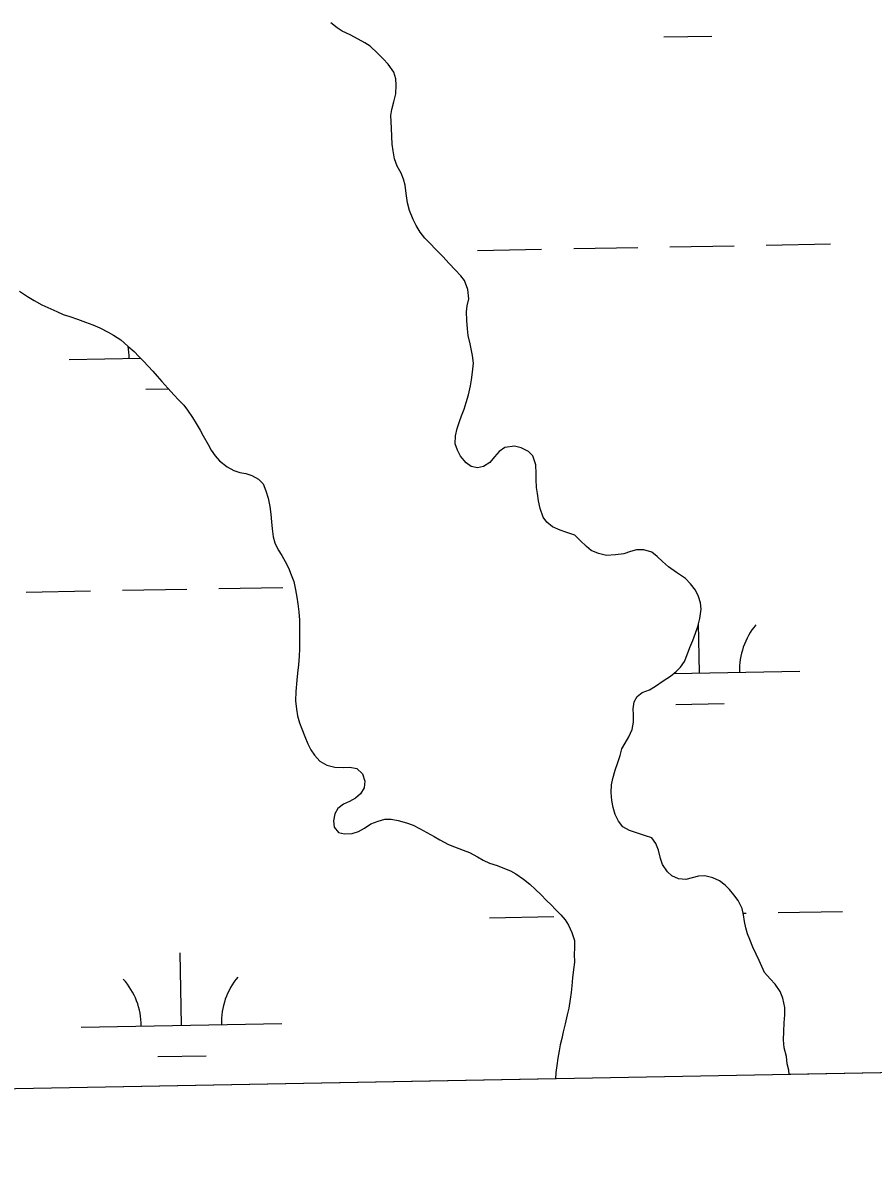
# Model space of a CAD drawing. Extents: x 3925854 to 3964121, y 224593 to 250589.
# Drawn here: x 3932401 to 3932825, y 230028 to 230600 of the extents above; entities that cross this region are included whole.
import ezdxf

# ---------------------------------------------------------------- set-up
doc = ezdxf.new("R2010")
doc.units = 0
doc.layers.add('V-GRID-FRAM', color=7, linetype='Continuous')
doc.layers.add('V-WETL-SWMP', color=7, linetype='Continuous')

msp = doc.modelspace()

# ---------------------------------------------------------------- linework, layer by layer
at = {"layer": 'V-GRID-FRAM'}
msp.add_lwpolyline([(3929791.517, 248207.597), (3961703.892, 248787.859), (3962042.387, 230608.264), (3930114.146, 230027.713), (3929791.517, 248207.597)], dxfattribs=at)
at = {"layer": 'V-WETL-SWMP'}
for p, q in [((3932557.868, 230597.996), (3932554.737, 230600.351)), ((3932560.477, 230596.339), (3932557.868, 230597.996)), ((3932564.479, 230594.418), (3932560.477, 230596.339)), ((3932568.394, 230592.324), (3932564.479, 230594.418)), ((3932571.7, 230590.404), (3932568.394, 230592.324)), ((3932574.31, 230588.746), (3932571.7, 230590.404)), ((3932720.779, 230593.389), (3932744.775, 230593.826)), ((3932578.049, 230585.259), (3932574.31, 230588.746)), ((3932580.918, 230582.469), (3932578.049, 230585.259)), ((3932583.352, 230579.767), (3932580.918, 230582.469)), ((3932586.22, 230575.759), (3932583.352, 230579.767)), ((3932587.086, 230572.449), (3932586.22, 230575.759)), ((3932587.343, 230569.402), (3932587.086, 230572.449)), ((3932587.163, 230564.962), (3932587.343, 230569.402)), ((3932586.2, 230561.046), (3932587.163, 230564.962)), ((3932584.624, 230554.17), (3932585.151, 230557.304)), ((3932585.151, 230557.304), (3932586.2, 230561.046)), ((3932584.794, 230551.123), (3932584.624, 230554.17)), ((3932584.964, 230547.901), (3932584.794, 230551.123)), ((3932585.133, 230543.722), (3932584.964, 230547.901)), ((3932585.389, 230539.891), (3932585.133, 230543.722)), ((3932585.82, 230536.67), (3932585.389, 230539.891)), ((3932586.511, 230532.664), (3932585.82, 230536.67)), ((3932587.899, 230528.919), (3932586.511, 230532.664)), ((3932589.81, 230525.434), (3932587.899, 230528.919)), ((3932591.025, 230522.472), (3932589.81, 230525.434)), ((3932591.804, 230519.511), (3932591.025, 230522.472)), ((3932592.321, 230515.332), (3932591.804, 230519.511)), ((3932593.012, 230510.716), (3932592.321, 230515.332)), ((3932594.051, 230506.972), (3932593.012, 230510.716)), ((3932595.874, 230502.442), (3932594.051, 230506.972)), ((3932597.35, 230499.48), (3932595.874, 230502.442)), ((3932599.348, 230496.082), (3932597.35, 230499.48)), ((3932601.607, 230493.032), (3932599.348, 230496.082)), ((3932604.042, 230490.678), (3932601.607, 230493.032)), ((3932607.085, 230487.54), (3932604.042, 230490.678)), ((3932610.649, 230483.966), (3932607.085, 230487.54)), ((3932627.853, 230487.042), (3932659.848, 230487.624)), ((3932675.845, 230487.915), (3932707.84, 230488.497)), ((3932723.838, 230488.788), (3932755.832, 230489.369)), ((3932771.83, 230489.66), (3932803.824, 230490.242)), ((3932613.692, 230480.567), (3932610.649, 230483.966)), ((3932616.735, 230477.341), (3932613.692, 230480.567)), ((3932619.604, 230474.378), (3932616.735, 230477.341)), ((3932621.429, 230471.938), (3932619.604, 230474.378)), ((3932623.077, 230467.582), (3932621.429, 230471.938)), ((3932399.595, 230466.745), (3932403.509, 230464.041)), ((3932403.509, 230464.041), (3932406.902, 230462.035)), ((3932623.593, 230462.881), (3932623.077, 230467.582)), ((3932406.902, 230462.035), (3932410.729, 230459.94)), ((3932410.729, 230459.94), (3932413.688, 230458.63)), ((3932413.688, 230458.63), (3932418.125, 230456.535)), ((3932622.366, 230456.353), (3932622.805, 230459.399)), ((3932622.805, 230459.399), (3932623.593, 230462.881)), ((3932418.125, 230456.535), (3932421.344, 230455.138)), ((3932421.344, 230455.138), (3932424.564, 230454.089)), ((3932424.564, 230454.089), (3932428.48, 230452.691)), ((3932428.48, 230452.691), (3932432.396, 230451.206)), ((3932622.621, 230451.999), (3932622.366, 230456.353)), ((3932432.396, 230451.206), (3932436.138, 230449.895)), ((3932436.138, 230449.895), (3932439.618, 230448.41)), ((3932439.618, 230448.41), (3932443.794, 230446.315)), ((3932622.877, 230447.994), (3932622.621, 230451.999)), ((3932623.308, 230444.686), (3932622.877, 230447.994)), ((3932443.794, 230446.315), (3932446.404, 230444.745)), ((3932446.404, 230444.745), (3932449.97, 230442.389)), ((3932449.97, 230442.389), (3932453.623, 230439.338)), ((3932624.26, 230440.505), (3932623.308, 230444.686)), ((3932453.623, 230439.338), (3932456.666, 230436.548)), ((3932456.666, 230436.548), (3932459.013, 230434.194)), ((3932625.384, 230434.671), (3932624.26, 230440.505)), ((3932424.218, 230432.589), (3932459.932, 230433.239)), ((3932459.013, 230434.194), (3932461.361, 230431.753)), ((3932461.361, 230431.753), (3932463.708, 230429.312)), ((3932625.815, 230430.753), (3932625.384, 230434.671)), ((3932625.461, 230426.4), (3932625.815, 230430.753)), ((3932463.708, 230429.312), (3932465.968, 230426.872)), ((3932465.968, 230426.872), (3932468.229, 230424.344)), ((3932468.229, 230424.344), (3932470.576, 230421.729)), ((3932624.933, 230422.57), (3932625.461, 230426.4)), ((3932470.576, 230421.729), (3932473.444, 230418.33)), ((3932473.444, 230418.33), (3932476.661, 230414.843)), ((3932623.443, 230415.085), (3932624.407, 230419.437)), ((3932624.407, 230419.437), (3932624.933, 230422.57)), ((3932462.492, 230417.852), (3932473.697, 230418.055)), ((3932476.661, 230414.843), (3932478.834, 230412.577)), ((3932478.834, 230412.577), (3932481.53, 230409.875)), ((3932622.306, 230411.169), (3932623.443, 230415.085)), ((3932481.53, 230409.875), (3932483.355, 230407.348)), ((3932483.355, 230407.348), (3932485.701, 230403.775)), ((3932619.947, 230404.643), (3932621.17, 230407.949)), ((3932621.17, 230407.949), (3932622.306, 230411.169)), ((3932485.701, 230403.775), (3932487.612, 230400.812)), ((3932617.675, 230398.203), (3932618.899, 230401.684)), ((3932618.899, 230401.684), (3932619.947, 230404.643)), ((3932487.612, 230400.812), (3932489.61, 230397.415)), ((3932489.61, 230397.415), (3932491.173, 230394.54)), ((3932616.887, 230394.548), (3932617.675, 230398.203)), ((3932491.173, 230394.54), (3932493.605, 230390.357)), ((3932493.605, 230390.357), (3932495.168, 230387.395)), ((3932616.707, 230390.63), (3932616.887, 230394.548)), ((3932617.922, 230387.495), (3932616.707, 230390.63)), ((3932646.306, 230389.46), (3932641.517, 230388.769)), ((3932649.613, 230388.672), (3932646.306, 230389.46)), ((3932495.168, 230387.395), (3932497.08, 230384.607)), ((3932497.08, 230384.607), (3932499.253, 230382.166)), ((3932619.485, 230384.446), (3932617.922, 230387.495)), ((3932622.18, 230381.221), (3932619.485, 230384.446)), ((3932636.287, 230384.075), (3932634.02, 230381.379)), ((3932638.641, 230386.771), (3932636.287, 230384.075)), ((3932641.517, 230388.769), (3932638.641, 230386.771)), ((3932653.267, 230386.839), (3932649.613, 230388.672)), ((3932655.528, 230384.572), (3932653.267, 230386.839)), ((3932656.915, 230380.217), (3932655.528, 230384.572)), ((3932499.253, 230382.166), (3932502.993, 230379.201)), ((3932502.993, 230379.201), (3932506.386, 230377.369)), ((3932624.702, 230379.302), (3932622.18, 230381.221)), ((3932627.922, 230378.689), (3932624.702, 230379.302)), ((3932630.883, 230379.294), (3932627.922, 230378.689)), ((3932634.02, 230381.379), (3932630.883, 230379.294)), ((3932657.084, 230375.864), (3932656.915, 230380.217)), ((3932506.386, 230377.369), (3932509.345, 230376.407)), ((3932509.345, 230376.407), (3932512.391, 230375.794)), ((3932512.391, 230375.794), (3932515.35, 230374.832)), ((3932515.35, 230374.832), (3932518.656, 230373.087)), ((3932518.656, 230373.087), (3932521.003, 230370.646)), ((3932657.079, 230372.817), (3932657.084, 230375.864)), ((3932657.335, 230368.812), (3932657.079, 230372.817)), ((3932521.003, 230370.646), (3932522.391, 230367.249)), ((3932522.391, 230367.249), (3932523.431, 230363.504)), ((3932657.854, 230365.851), (3932657.335, 230368.812)), ((3932523.431, 230363.504), (3932524.296, 230359.324)), ((3932658.284, 230362.281), (3932657.854, 230365.851)), ((3932659.063, 230358.363), (3932658.284, 230362.281)), ((3932524.296, 230359.324), (3932524.814, 230355.58)), ((3932524.814, 230355.58), (3932525.157, 230351.662)), ((3932660.711, 230354.095), (3932659.063, 230358.363)), ((3932525.157, 230351.662), (3932525.587, 230348.179)), ((3932662.536, 230351.654), (3932660.711, 230354.095)), ((3932665.232, 230349.213), (3932662.536, 230351.654)), ((3932525.587, 230348.179), (3932526.018, 230344.26)), ((3932526.018, 230344.26), (3932526.797, 230341.212)), ((3932669.06, 230347.641), (3932665.232, 230349.213)), ((3932671.932, 230346.593), (3932669.06, 230347.641)), ((3932676.37, 230345.02), (3932671.932, 230346.593)), ((3932679.152, 230342.404), (3932676.37, 230345.02)), ((3932526.797, 230341.212), (3932528.534, 230337.728)), ((3932682.283, 230339.44), (3932679.152, 230342.404)), ((3932684.631, 230337.522), (3932682.283, 230339.44)), ((3932528.534, 230337.728), (3932530.271, 230334.939)), ((3932530.271, 230334.939), (3932532.008, 230331.977)), ((3932688.198, 230336.037), (3932684.631, 230337.522)), ((3932692.202, 230334.987), (3932688.198, 230336.037)), ((3932696.729, 230335.329), (3932692.202, 230334.987)), ((3932700.909, 230335.846), (3932696.729, 230335.329)), ((3932704.218, 230336.887), (3932700.909, 230335.846)), ((3932707.092, 230337.84), (3932704.218, 230336.887)), ((3932710.749, 230337.748), (3932707.092, 230337.84)), ((3932714.839, 230336.611), (3932710.749, 230337.748)), ((3932717.448, 230334.518), (3932714.839, 230336.611)), ((3932720.056, 230331.903), (3932717.448, 230334.518)), ((3932532.008, 230331.977), (3932533.571, 230328.754)), ((3932533.571, 230328.754), (3932535.047, 230325.357)), ((3932723.1, 230329.287), (3932720.056, 230331.903)), ((3932727.188, 230326.409), (3932723.1, 230329.287)), ((3932535.047, 230325.357), (3932536.261, 230321.96)), ((3932536.261, 230321.96), (3932537.126, 230317.867)), ((3932731.537, 230323.443), (3932727.188, 230326.409)), ((3932734.146, 230320.915), (3932731.537, 230323.443)), ((3932736.666, 230317.691), (3932734.146, 230320.915)), ((3932402.912, 230316.751), (3932434.907, 230317.332)), ((3932450.904, 230317.623), (3932482.899, 230318.205)), ((3932498.896, 230318.496), (3932530.891, 230319.078)), ((3932537.126, 230317.867), (3932537.731, 230314.209)), ((3932738.142, 230314.468), (3932736.666, 230317.691)), ((3932537.731, 230314.209), (3932538.336, 230310.813)), ((3932538.336, 230310.813), (3932538.766, 230306.808)), ((3932739.095, 230311.419), (3932738.142, 230314.468)), ((3932739.352, 230308.198), (3932739.095, 230311.419)), ((3932538.766, 230306.808), (3932539.109, 230302.803)), ((3932737.687, 230299.581), (3932738.824, 230303.584)), ((3932738.824, 230303.584), (3932739.352, 230308.198)), ((3932539.109, 230302.803), (3932539.191, 230299.407)), ((3932539.191, 230299.407), (3932539.187, 230296.273)), ((3932736.551, 230296.274), (3932737.687, 230299.581)), ((3932738.545, 230276.416), (3932738.097, 230301.026)), ((3932539.187, 230296.273), (3932539.182, 230292.007)), ((3932733.842, 230289.052), (3932735.24, 230292.619)), ((3932735.24, 230292.619), (3932736.551, 230296.274)), ((3932539.177, 230288.525), (3932538.998, 230284.782)), ((3932539.182, 230292.007), (3932539.177, 230288.525)), ((3932732.62, 230286.006), (3932733.842, 230289.052)), ((3932538.998, 230284.782), (3932538.644, 230280.516)), ((3932729.128, 230279.395), (3932731.135, 230282.178)), ((3932731.135, 230282.178), (3932732.62, 230286.006)), ((3932538.203, 230276.338), (3932537.763, 230272.769)), ((3932538.644, 230280.516), (3932538.203, 230276.338)), ((3932724.16, 230274.874), (3932726.949, 230277.134)), ((3932725.776, 230276.184), (3932788.537, 230277.325)), ((3932726.949, 230277.134), (3932729.128, 230279.395)), ((3932537.763, 230272.769), (3932537.321, 230267.111)), ((3932713.617, 230268.097), (3932716.579, 230269.922)), ((3932716.579, 230269.922), (3932720.413, 230272.441)), ((3932720.413, 230272.441), (3932724.16, 230274.874)), ((3932537.321, 230267.111), (3932537.141, 230262.584)), ((3932706.035, 230262.013), (3932707.518, 230264.71)), ((3932707.518, 230264.71), (3932709.959, 230266.709)), ((3932709.959, 230266.709), (3932713.617, 230268.097)), ((3932537.141, 230262.584), (3932537.657, 230258.405)), ((3932537.657, 230258.405), (3932538.175, 230255.009)), ((3932705.508, 230258.618), (3932706.035, 230262.013)), ((3932705.678, 230255.571), (3932705.508, 230258.618)), ((3932726.827, 230260.769), (3932750.823, 230261.206)), ((3932538.175, 230255.009), (3932539.128, 230251.612)), ((3932705.673, 230251.915), (3932705.678, 230255.571)), ((3932539.128, 230251.612), (3932540.256, 230248.563)), ((3932540.256, 230248.563), (3932541.818, 230244.731)), ((3932703.313, 230244.605), (3932705.059, 230248.172)), ((3932705.059, 230248.172), (3932705.673, 230251.915)), ((3932541.818, 230244.731), (3932543.293, 230241.159)), ((3932543.293, 230241.159), (3932544.769, 230238.11)), ((3932699.91, 230238.689), (3932701.568, 230241.473)), ((3932701.568, 230241.473), (3932703.313, 230244.605)), ((3932544.769, 230238.11), (3932546.594, 230235.409)), ((3932546.594, 230235.409), (3932549.289, 230232.533)), ((3932697.811, 230231.814), (3932698.948, 230235.208)), ((3932698.948, 230235.208), (3932699.91, 230238.689)), ((3932549.289, 230232.533), (3932552.769, 230230.526)), ((3932552.769, 230230.526), (3932556.685, 230229.476)), ((3932556.685, 230229.476), (3932561.125, 230229.296)), ((3932561.125, 230229.296), (3932564.259, 230229.553)), ((3932564.259, 230229.553), (3932567.741, 230228.765)), ((3932696.588, 230227.985), (3932697.811, 230231.814)), ((3932567.741, 230228.765), (3932570.61, 230226.236)), ((3932570.61, 230226.236), (3932571.65, 230222.578)), ((3932694.75, 230220.675), (3932695.363, 230223.895)), ((3932695.363, 230223.895), (3932696.588, 230227.985)), ((3932571.385, 230219.096), (3932569.553, 230216.226)), ((3932571.65, 230222.578), (3932571.385, 230219.096)), ((3932694.484, 230216.932), (3932694.75, 230220.675)), ((3932564.063, 230212.315), (3932561.101, 230211.1)), ((3932567.025, 230214.053), (3932564.063, 230212.315)), ((3932569.553, 230216.226), (3932567.025, 230214.053)), ((3932694.827, 230212.926), (3932694.484, 230216.932)), ((3932695.518, 230209.443), (3932694.827, 230212.926)), ((3932556.742, 230206.231), (3932556.128, 230202.662)), ((3932558.225, 230208.841), (3932556.742, 230206.231)), ((3932561.101, 230211.1), (3932558.225, 230208.841)), ((3932696.559, 230205.959), (3932695.518, 230209.443)), ((3932556.128, 230202.662), (3932556.385, 230199.528)), ((3932571.619, 230199.072), (3932574.756, 230201.158)), ((3932574.756, 230201.158), (3932578.328, 230202.633)), ((3932578.328, 230202.633), (3932581.724, 230203.499)), ((3932581.724, 230203.499), (3932584.858, 230203.495)), ((3932584.858, 230203.495), (3932588.253, 230202.881)), ((3932588.253, 230202.881), (3932592.43, 230201.657)), ((3932592.43, 230201.657), (3932595.824, 230200.52)), ((3932595.824, 230200.52), (3932599.043, 230198.949)), ((3932698.121, 230202.562), (3932696.559, 230205.959)), ((3932700.294, 230199.686), (3932698.121, 230202.562)), ((3932556.385, 230199.528), (3932558.645, 230196.913)), ((3932558.645, 230196.913), (3932561.604, 230196.3)), ((3932561.604, 230196.3), (3932565.348, 230196.469)), ((3932565.348, 230196.469), (3932568.483, 230197.335)), ((3932568.483, 230197.335), (3932571.619, 230199.072)), ((3932599.043, 230198.949), (3932602.697, 230196.942)), ((3932602.697, 230196.942), (3932606.263, 230194.848)), ((3932606.263, 230194.848), (3932609.134, 230193.277)), ((3932703.6, 230197.854), (3932700.294, 230199.686)), ((3932707.603, 230196.629), (3932703.6, 230197.854)), ((3932711.693, 230195.318), (3932707.603, 230196.629)), ((3932714.738, 230194.182), (3932711.693, 230195.318)), ((3932609.134, 230193.277), (3932613.397, 230191.008)), ((3932613.397, 230191.008), (3932616.355, 230189.698)), ((3932616.355, 230189.698), (3932620.793, 230188.038)), ((3932716.737, 230191.394), (3932714.738, 230194.182)), ((3932718.126, 230188.084), (3932716.737, 230191.394)), ((3932620.793, 230188.038), (3932623.926, 230186.902)), ((3932623.926, 230186.902), (3932627.928, 230184.72)), ((3932627.928, 230184.72), (3932630.711, 230183.063)), ((3932719.165, 230183.991), (3932718.126, 230188.084)), ((3932720.206, 230180.942), (3932719.165, 230183.991)), ((3932630.711, 230183.063), (3932633.931, 230181.578)), ((3932633.931, 230181.578), (3932637.673, 230180.442)), ((3932637.673, 230180.442), (3932640.457, 230179.306)), ((3932640.457, 230179.306), (3932644.373, 230177.734)), ((3932644.373, 230177.734), (3932647.07, 230176.337)), ((3932722.551, 230177.283), (3932720.206, 230180.942)), ((3932647.07, 230176.337), (3932650.897, 230173.634)), ((3932650.897, 230173.634), (3932653.941, 230171.105)), ((3932724.812, 230175.277), (3932722.551, 230177.283)), ((3932728.119, 230173.88), (3932724.812, 230175.277)), ((3932731.688, 230173.527), (3932728.119, 230173.88)), ((3932734.997, 230174.306), (3932731.688, 230173.527)), ((3932738.132, 230175.086), (3932734.997, 230174.306)), ((3932741.18, 230175.343), (3932738.132, 230175.086)), ((3932745.183, 230174.38), (3932741.18, 230175.343)), ((3932748.576, 230172.808), (3932745.183, 230174.38)), ((3932751.359, 230170.715), (3932748.576, 230172.808)), ((3932653.941, 230171.105), (3932656.81, 230168.489)), ((3932656.81, 230168.489), (3932659.506, 230165.961)), ((3932753.62, 230168.449), (3932751.359, 230170.715)), ((3932755.619, 230165.834), (3932753.62, 230168.449)), ((3932659.506, 230165.961), (3932662.288, 230163.084)), ((3932662.288, 230163.084), (3932664.548, 230160.905)), ((3932664.548, 230160.905), (3932666.809, 230158.551)), ((3932757.792, 230163.045), (3932755.619, 230165.834)), ((3932759.789, 230159.038), (3932757.792, 230163.045)), ((3932633.901, 230154.422), (3932665.896, 230155.004)), ((3932666.809, 230158.551), (3932669.417, 230155.936)), ((3932669.417, 230155.936), (3932671.59, 230153.408)), ((3932760.481, 230155.903), (3932759.789, 230159.038)), ((3932760.301, 230156.721), (3932761.88, 230156.749)), ((3932761.086, 230152.594), (3932760.481, 230155.903)), ((3932777.878, 230157.04), (3932809.872, 230157.622)), ((3932671.59, 230153.408), (3932673.241, 230150.795)), ((3932673.241, 230150.795), (3932674.977, 230147.049)), ((3932761.691, 230149.372), (3932761.086, 230152.594)), ((3932762.558, 230146.411), (3932761.691, 230149.372)), ((3932674.977, 230147.049), (3932676.278, 230143.042)), ((3932763.599, 230143.537), (3932762.558, 230146.411)), ((3932765.248, 230139.704), (3932763.599, 230143.537)), ((3932676.273, 230139.299), (3932676.095, 230136.252)), ((3932676.278, 230143.042), (3932676.273, 230139.299)), ((3932766.811, 230136.306), (3932765.248, 230139.704)), ((3932480.258, 230100.878), (3932479.603, 230136.872)), ((3932676.177, 230132.334), (3932675.737, 230128.678)), ((3932676.095, 230136.252), (3932676.177, 230132.334)), ((3932768.286, 230133.083), (3932766.811, 230136.306)), ((3932769.588, 230130.209), (3932768.286, 230133.083)), ((3932675.737, 230128.678), (3932675.296, 230124.413)), ((3932771.064, 230127.16), (3932769.588, 230130.209)), ((3932773.759, 230124.022), (3932771.064, 230127.16)), ((3932674.942, 230120.496), (3932674.589, 230117.101)), ((3932675.296, 230124.413), (3932674.942, 230120.496)), ((3932776.28, 230121.407), (3932773.759, 230124.022)), ((3932778.8, 230117.66), (3932776.28, 230121.407)), ((3932674.589, 230117.101), (3932674.063, 230113.793)), ((3932780.189, 230114.35), (3932778.8, 230117.66)), ((3932673.361, 230109.441), (3932672.573, 230106.047)), ((3932674.063, 230113.793), (3932673.361, 230109.441)), ((3932781.14, 230109.647), (3932780.189, 230114.35)), ((3932781.135, 230105.991), (3932781.14, 230109.647)), ((3932672.573, 230106.047), (3932671.522, 230101.608)), ((3932780.869, 230101.986), (3932781.135, 230105.991)), ((3932430.266, 230099.969), (3932530.249, 230101.787)), ((3932670.559, 230097.605), (3932669.858, 230094.21)), ((3932671.522, 230101.608), (3932670.559, 230097.605)), ((3932780.51, 230093.542), (3932780.602, 230097.808)), ((3932780.602, 230097.808), (3932780.869, 230101.986)), ((3932669.858, 230094.21), (3932669.071, 230091.164)), ((3932780.853, 230089.537), (3932780.51, 230093.542)), ((3932668.544, 230088.031), (3932668.017, 230084.462)), ((3932669.071, 230091.164), (3932668.544, 230088.031)), ((3932781.892, 230085.27), (3932780.853, 230089.537)), ((3932468.54, 230085.232), (3932492.536, 230085.668)), ((3932667.49, 230080.719), (3932666.876, 230077.238)), ((3932668.017, 230084.462), (3932667.49, 230080.719)), ((3932782.322, 230081.7), (3932781.892, 230085.27)), ((3932783.188, 230078.39), (3932782.322, 230081.7)), ((3932666.876, 230077.238), (3932666.804, 230074.128)), ((3932783.28, 230076.246), (3932783.188, 230078.39)), ((3932912.649, 230078.598), (3932783.28, 230076.246)), ((3932666.804, 230074.128), (3932091.2, 230063.662))]:
    msp.add_line(p, q, dxfattribs=at)
for centre, start, end in [((3932418.967, 230432.969), 0.26988, 10.39302), ((3932793.77, 230277.895), 140.26988, 181.81353), ((3932425.015, 230100.349), 0.26988, 41.81354), ((3932535.483, 230102.357), 140.26988, 181.81353)]:
    msp.add_arc(centre, 35.246, start, end, dxfattribs=at)

doc.saveas('drawing.dxf')
